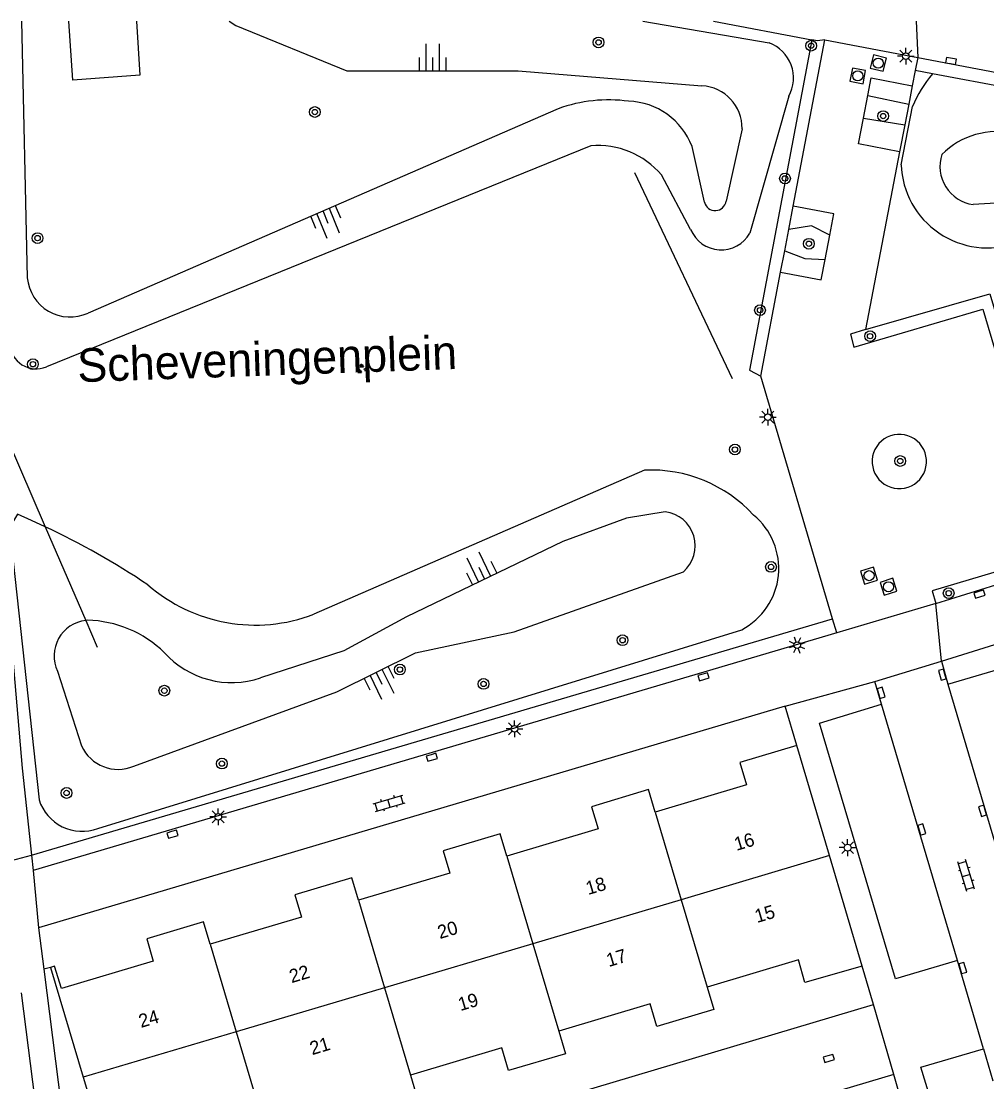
# Model space of a CAD drawing. Extents: x 125000 to 129004, y 397500 to 399008.
# Drawn here: x 126644.2 to 126716, y 398921.2 to 399000 of the extents above; entities that cross this region are included whole.
import ezdxf

# ---------------------------------------------------------------- set-up
doc = ezdxf.new("R2010")
doc.units = 0
for name, color, linetype in [('gg-afsc-hekwerk', 7, 'Continuous'), ('gg-afsc-muur', 7, 'Continuous'), ('gg-anno-huisnummerreeks BGT', 7, 'Continuous'), ('gg-anno-openbare ruimte label', 7, 'Continuous'), ('gg-bbg-hoofdgebouw', 7, 'Continuous'), ('gg-bbg-tussenscheiding', 7, 'Continuous'), ('gg-knt-bovenkant onderkant talud', 7, 'Continuous'), ('gg-knt-verharding', 7, 'Continuous'), ('gg-knt-verharding nz', 7, 'Continuous'), ('gt-grn-groengrens', 7, 'Continuous'), ('gt-grn-weggrens', 7, 'Continuous'), ('gt-symb-boom', 7, 'Continuous'), ('gt-symb-groenvak', 7, 'Continuous'), ('gt-symb-klinker verharding', 7, 'Continuous'), ('gt-symb-kolk', 7, 'Continuous'), ('gt-symb-lichtmast', 7, 'Continuous'), ('gt-symb-rioolschacht', 7, 'Continuous'), ('gt-symb-talud symbool', 7, 'Continuous')]:
    doc.layers.add(name, color=color, linetype=linetype)

# ---------------------------------------------------------------- blocks, each defined once
blk = doc.blocks.new('gt0-RS')
at = {"layer": 'gt-symb-rioolschacht'}
blk.add_lwpolyline([(-0.5, -0.5), (0.5, -0.5), (0.5, 0.5), (-0.5, 0.5)], close=True, dxfattribs=at)
blk.add_circle((0, 0), 0.375, dxfattribs=at)
blk = doc.blocks.new('gt0-KOLK')
at = {"layer": 'gt-symb-kolk'}
blk.add_lwpolyline([(0, 0), (0.375, 0), (0.375, 0.4), (-0.375, 0.4), (-0.375, 0), (0, 0)], dxfattribs=at)
blk = doc.blocks.new('gt0-LMAST')
at = {"layer": 'gt-symb-lichtmast'}
for p, q in [((-0.182, 0.173), (-0.447, 0.438)), ((-0.005, 0.246), (-0.005, 0.621)), ((0.172, 0.173), (0.437, 0.438)), ((-0.255, -0.004), (-0.63, -0.004)), ((-0.182, -0.181), (-0.447, -0.446)), ((-0.005, -0.254), (-0.005, -0.629)), ((0.437, -0.446), (0.172, -0.181)), ((0.245, -0.004), (0.62, -0.004))]:
    blk.add_line(p, q, dxfattribs=at)
blk.add_circle((-0.005, -0.004), 0.25, dxfattribs=at)
blk = doc.blocks.new('gt0-BOOM')
at = {"layer": 'gt-symb-boom'}
for radius in [0.4, 0.2]:
    blk.add_circle((0, 0), radius, dxfattribs=at)
blk = doc.blocks.new('gt0-TALUD_1')
at = {"layer": 'gt-symb-talud symbool'}
for p, q in [((-1, -1), (-1, 0)), ((-0.5, -2), (-0.5, 0)), ((0, -1), (0, 0)), ((0.5, -2), (0.5, 0)), ((1, -1), (1, 0))]:
    blk.add_line(p, q, dxfattribs=at)
blk = doc.blocks.new('gt0-GRVAK')
at = {"layer": 'gt-symb-groenvak'}
for p, q in [((-0.11, 0.189), (-0.228, 0.24)), ((-0.182, 0.153), (0.088, 0.153)), ((-0.091, 0.211), (-0.156, 0.322)), ((-0.047, 0.214), (-0.047, 0.393)), ((-0.004, 0.211), (0.061, 0.322)), ((0.015, 0.189), (0.133, 0.24)), ((0.262, -0.052), (0.197, 0.059)), ((0.305, -0.049), (0.305, 0.13)), ((0.349, -0.052), (0.414, 0.059)), ((-0.245, -0.228), (-0.363, -0.177)), ((-0.318, -0.264), (-0.047, -0.264)), ((-0.226, -0.206), (-0.291, -0.095)), ((-0.183, -0.203), (-0.183, -0.024)), ((-0.139, -0.206), (-0.074, -0.095)), ((-0.12, -0.228), (-0.002, -0.177)), ((0.243, -0.074), (0.125, -0.023)), ((0.17, -0.11), (0.441, -0.11)), ((0.368, -0.074), (0.486, -0.023))]:
    blk.add_line(p, q, dxfattribs=at)
blk = doc.blocks.new('gt0-KL1')
at = {"layer": 'gt-symb-klinker verharding'}
for p, q in [((-1.15, 0.3), (1.15, 0.3)), ((-1, -0.3), (-1, 0.3)), ((-0.5, 0.3), (-0.5, 0.45)), ((0, -0.3), (0, 0.3)), ((0.5, 0.3), (0.5, 0.45)), ((1, -0.3), (1, 0.3)), ((-1.15, -0.3), (1.15, -0.3)), ((-0.5, -0.45), (-0.5, -0.3)), ((0.5, -0.45), (0.5, -0.3))]:
    blk.add_line(p, q, dxfattribs=at)

msp = doc.modelspace()

# ---------------------------------------------------------------- linework, layer by layer
at = {"layer": 'gg-afsc-hekwerk'}
for p, q in [((126695.667, 399000), (126702.991, 398998.618)), ((126703.412, 398998.539), (126702.991, 398998.618)), ((126697.087, 398973.427), (126689.833, 398988.723)), ((126643.145, 398968.978), (126645.979, 398962.419)), ((126645.979, 398962.419), (126648.987, 398955.457)), ((126648.987, 398955.457), (126649.849, 398953.462)), ((126644.96, 398938.006), (126645.082, 398936.872))]:
    msp.add_line(p, q, dxfattribs=at)
msp.add_lwpolyline([(126642.543, 398965.475), (126643, 398959.251), (126644.261, 398944.482), (126644.96, 398938.006)], dxfattribs=at)
at = {"layer": 'gg-afsc-muur'}
for p, q in [((126646.37, 398929.665), (126645.864, 398929.535)), ((126645.864, 398929.535), (126648.076, 398912.359))]:
    msp.add_line(p, q, dxfattribs=at)
at = {"layer": 'gg-bbg-hoofdgebouw'}
for p, q in [((126704.296, 398937.969), (126701.87, 398946.163)), ((126706.727, 398929.76), (126704.296, 398937.969)), ((126646.37, 398929.665), (126648.807, 398921.498)), ((126648.807, 398921.498), (126651.24, 398913.343))]:
    msp.add_line(p, q, dxfattribs=at)
for points in [[(126701.87, 398946.163), (126697.62, 398944.888), (126698.117, 398943.231), (126691.326, 398941.214)], [(126691.326, 398941.214), (126690.841, 398942.879), (126686.595, 398941.61), (126687.09, 398939.952), (126680.295, 398937.939)], [(126680.295, 398937.939), (126679.801, 398939.597), (126675.568, 398938.336), (126676.062, 398936.678), (126669.284, 398934.668)], [(126669.284, 398934.668), (126668.79, 398936.326), (126664.544, 398935.06), (126665.04, 398933.401), (126658.252, 398931.383)], [(126658.252, 398931.383), (126657.76, 398933.042), (126653.525, 398931.787), (126654.013, 398930.121), (126647.176, 398928.102), (126646.671, 398929.757), (126646.37, 398929.665)], [(126706.727, 398929.76), (126702.466, 398928.537), (126701.983, 398930.219), (126695.192, 398928.201)], [(126695.192, 398928.201), (126695.688, 398926.523), (126691.464, 398925.274), (126690.968, 398926.952), (126684.162, 398924.922)], [(126684.162, 398924.922), (126684.657, 398923.244), (126680.434, 398921.998), (126679.939, 398923.676), (126673.135, 398921.653)], [(126673.135, 398921.653), (126673.633, 398919.975), (126669.402, 398918.72), (126668.904, 398920.398), (126662.119, 398918.382)]]:
    msp.add_lwpolyline(points, dxfattribs=at)
at = {"layer": 'gg-bbg-tussenscheiding'}
for p, q in [((126691.326, 398941.214), (126693.263, 398934.694)), ((126680.295, 398937.939), (126682.232, 398931.42)), ((126704.296, 398937.969), (126693.263, 398934.694)), ((126669.284, 398934.668), (126671.213, 398928.149)), ((126693.263, 398934.694), (126682.232, 398931.42)), ((126693.263, 398934.694), (126695.192, 398928.201)), ((126658.252, 398931.383), (126660.187, 398924.876)), ((126682.232, 398931.42), (126671.213, 398928.149)), ((126682.232, 398931.42), (126684.162, 398924.922)), ((126671.213, 398928.149), (126660.187, 398924.876)), ((126671.213, 398928.149), (126673.135, 398921.653)), ((126660.187, 398924.876), (126648.807, 398921.498)), ((126660.187, 398924.876), (126662.119, 398918.382))]:
    msp.add_line(p, q, dxfattribs=at)
at = {"layer": 'gg-knt-bovenkant onderkant talud'}
for p, q in [((126644.206, 399000), (126644.645, 398980.929)), ((126690.425, 399000), (126699.812, 398998.404)), ((126701.275, 398994.422), (126698.379, 398984.244)), ((126684.13, 398993.492), (126649.161, 398978.302)), ((126709.624, 398989.335), (126710.471, 398993.648)), ((126697.803, 398992.007), (126696.612, 398986.627)), ((126686.559, 398990.73), (126646.061, 398974.314)), ((126694.999, 398986.539), (126694.078, 398990.688)), ((126693.972, 398984.521), (126691.808, 398988.573)), ((126690.547, 398966.627), (126665.952, 398955.911)), ((126649.106, 398955.469), (126648.987, 398955.457)), ((126649.894, 398939.982), (126697.781, 398954.766)), ((126646.88, 398951.677), (126648.676, 398946.122))]:
    msp.add_line(p, q, dxfattribs=at)
for points in [[(126659.646, 399000), (126660.156, 398999.675), (126668.408, 398996.322), (126681.15, 398996.303), (126694.811, 398995.194)], [(126749.205, 398983.472), (126738.862, 398984.548), (126728.056, 398987.15), (126714.98, 398986.378)], [(126645.979, 398962.419), (126644.949, 398962.892), (126643.911, 398963.345), (126643.321, 398962.357), (126645.519, 398942.124)], [(126692.076, 398963.536), (126689.207, 398963.05), (126684.463, 398961.332), (126672.841, 398955.726), (126668.18, 398953.193), (126661.996, 398951.178)], [(126652.555, 398944.62), (126667.668, 398950.146), (126673.511, 398953.05), (126680.852, 398954.607), (126693.434, 398959.066)]]:
    msp.add_lwpolyline(points, dxfattribs=at)
for centre, radius, start, end in [((126698.807, 398995.775), 2.814, 331.26109, 69.08591), ((126718.839, 398990.226), 9.041, 139.54127, 157.75525), ((126694.648, 398992.043), 3.155, 359.3403, 87.04456), ((126687.868, 398983.259), 10.894, 82.10502, 110.06568), ((126689.21, 398988.848), 5.204, 20.70535, 88.30212), ((126716.732, 398986.06), 5.732, 76.28925, 135.37319), ((126687.093, 398984.565), 6.188, 40.36776, 94.95324), ((126715.359, 398989.2), 2.848, 161.85502, 262.35271), ((126716.048, 398989.579), 6.429, 182.17744, 289.58062), ((126695.797, 398986.747), 0.824, 194.62856, 351.61699), ((126696.243, 398985.463), 2.459, 202.53261, 330.27425), ((126647.825, 398981.2), 3.192, 184.8793, 294.74676), ((126645.294, 398976.114), 1.957, 182.26704, 293.08514), ((126691.011, 398956.241), 10.396, 42.69598, 92.56011), ((126691.762, 398960.999), 2.556, 310.85648, 82.94141), ((126695.382, 398959.318), 5.146, 297.79191, 50.54075), ((126620.8, 398909.009), 59.048, 56.25518, 64.75986), ((126661.607, 398967.301), 12.19, 228.94653, 290.88089), ((126649.306, 398952.802), 2.674, 96.84174, 204.88703), ((126648.923, 398946.987), 8.484, 45.82662, 88.76474), ((126659.859, 398957.584), 6.753, 221.92516, 288.4452), ((126651.391, 398947.375), 2.991, 204.7702, 292.89568), ((126648.727, 398943.138), 3.365, 197.54376, 290.2835)]:
    msp.add_arc(centre, radius, start, end, dxfattribs=at)
at = {"layer": 'gg-knt-verharding'}
for p, q in [((126701.601, 398986.252), (126703.958, 398998.607)), ((126703.958, 398998.607), (126703.412, 398998.539)), ((126703.958, 398998.607), (126710.857, 398997.305)), ((126710.857, 398997.305), (126710.672, 398996.335)), ((126710.857, 398997.305), (126786.764, 398982.986)), ((126710.672, 398996.335), (126710.456, 398995.207)), ((126710.456, 398995.207), (126710.193, 398993.833)), ((126706.824, 398992.781), (126707.144, 398994.476)), ((126710.193, 398993.833), (126709.899, 398992.301)), ((126709.899, 398992.301), (126709.516, 398990.3)), ((126709.516, 398990.3), (126706.984, 398977.081)), ((126701.272, 398984.528), (126701.601, 398986.252)), ((126700.969, 398982.936), (126701.272, 398984.528)), ((126703.98, 398982.29), (126704.326, 398984.096)), ((126700.666, 398981.348), (126700.969, 398982.936)), ((126699.191, 398973.618), (126700.666, 398981.348)), ((126704.533, 398955.578), (126699.191, 398973.618)), ((126712.206, 398956.72), (126722.145, 398959.804)), ((126712.206, 398956.72), (126704.84, 398954.541)), ((126704.84, 398954.541), (126704.533, 398955.578)), ((126704.84, 398954.541), (126645.082, 398936.872)), ((126707.67, 398950.911), (126712.633, 398952.416)), ((126712.633, 398952.416), (126713.098, 398950.725)), ((126708.174, 398949.221), (126707.67, 398950.911)), ((126701.005, 398949.085), (126645.489, 398932.594)), ((126701.87, 398946.163), (126701.005, 398949.085)), ((126645.489, 398932.594), (126645.864, 398929.535)), ((126715.749, 398923.611), (126713.827, 398930.166)), ((126707.584, 398926.892), (126706.727, 398929.76)), ((126648.466, 398909.321), (126707.584, 398926.892)), ((126709.074, 398921.707), (126649.146, 398903.93)), ((126709.94, 398918.793), (126709.074, 398921.707))]:
    msp.add_line(p, q, dxfattribs=at)
for points in [[(126652.76, 399000), (126653.013, 398995.977), (126648.021, 398995.608), (126647.744, 399000)], [(126707.144, 398994.476), (126707.392, 398995.795), (126710.456, 398995.207)], [(126709.516, 398990.3), (126706.467, 398990.884), (126706.824, 398992.781)], [(126704.326, 398984.096), (126704.628, 398985.674), (126701.601, 398986.252)], [(126700.666, 398981.348), (126703.69, 398980.772), (126703.98, 398982.29)], [(126706.984, 398977.081), (126705.862, 398976.73), (126706.113, 398975.759), (126715.696, 398978.605), (126721.116, 398960.387), (126711.926, 398957.646), (126712.206, 398956.72)], [(126713.098, 398950.725), (126717.739, 398952.082), (126723.382, 398933.002), (126718.741, 398931.662)], [(126713.827, 398930.166), (126709.198, 398928.818), (126703.549, 398947.822), (126708.174, 398949.221)], [(126644.177, 398927.77), (126646.571, 398909.092), (126641.803, 398908.429)], [(126711.83, 398919.82), (126711.095, 398922.244), (126715.749, 398923.611)]]:
    msp.add_lwpolyline(points, dxfattribs=at)
for centre, start, end in [((126709.487, 398967.268), 108.69558, 289.01926), ((126709.498, 398967.271), 288.68709, 109.02776)]:
    msp.add_arc(centre, 2.016, start, end, dxfattribs=at)
at = {"layer": 'gg-knt-verharding nz'}
for p, q in [((126713.098, 398950.725), (126718.741, 398931.662)), ((126713.827, 398930.166), (126708.174, 398949.221)), ((126715.749, 398923.611), (126716.446, 398921.234))]:
    msp.add_line(p, q, dxfattribs=at)
at = {"layer": 'gt-grn-groengrens'}
for p, q in [((126711.96, 398996.092), (126710.672, 398996.335)), ((126786.278, 398982.051), (126711.96, 398996.092)), ((126707.144, 398994.476), (126710.193, 398993.833)), ((126706.824, 398992.781), (126709.899, 398992.301))]:
    msp.add_line(p, q, dxfattribs=at)
for points in [[(126702.991, 398998.618), (126698.358, 398974.065), (126699.191, 398973.618)], [(126704.326, 398984.096), (126702.957, 398984.78), (126701.272, 398984.528)], [(126700.969, 398982.936), (126702.467, 398982.371), (126703.98, 398982.29)], [(126706.984, 398977.081), (126716.22, 398979.73), (126722.145, 398959.804)], [(126644.96, 398938.006), (126694.294, 398952.546), (126704.533, 398955.578)]]:
    msp.add_lwpolyline(points, dxfattribs=at)
at = {"layer": 'gt-grn-weggrens'}
for p, q in [((126710.748, 399000), (126710.857, 398997.305)), ((126712.633, 398952.416), (126712.206, 398956.72)), ((126712.633, 398952.416), (126719.186, 398954.488)), ((126701.005, 398949.085), (126707.67, 398950.911)), ((126643.099, 398937.515), (126644.96, 398938.006)), ((126645.082, 398936.872), (126645.489, 398932.594)), ((126709.074, 398921.707), (126707.584, 398926.892))]:
    msp.add_line(p, q, dxfattribs=at)

# ---------------------------------------------------------------- block references
at = {"layer": 'gt-symb-boom'}
for p in [(126687.125, 398998.423), (126702.935, 398998.18), (126666.028, 398993.249), (126708.292, 398992.95), (126700.992, 398988.31), (126645.407, 398983.876), (126702.77, 398983.458), (126699.134, 398978.521), (126707.321, 398976.587), (126645.064, 398974.503), (126697.267, 398968.16), (126709.559, 398967.305), (126699.952, 398959.432), (126713.164, 398957.48), (126688.91, 398953.985), (126672.355, 398951.803), (126654.836, 398950.235), (126678.574, 398950.734), (126659.119, 398944.814), (126647.568, 398942.63)]:
    msp.add_blockref('gt0-BOOM', p, dxfattribs=at)
at = {"layer": 'gt-symb-groenvak'}
msp.add_blockref('gt0-GRVAK', (126669.554, 398974.149), dxfattribs=at)
at = {"layer": 'gt-symb-klinker verharding'}
for p, rotation in [((126671.551, 398941.859), 16.551136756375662), ((126714.462, 398936.487), 106.55113675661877)]:
    msp.add_blockref('gt0-KL1', p, dxfattribs=dict(at, rotation=rotation))
at = {"layer": 'gt-symb-kolk'}
for p, rotation in [((126713.298, 398996.845), -10.658361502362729), ((126715.399, 398957.598), -163.44886324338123), ((126694.879, 398951.458), -163.37760386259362), ((126712.884, 398951.471), 104.89818725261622), ((126707.94, 398950.019), -73.68480675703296), ((126674.674, 398945.476), -163.44886324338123), ((126715.871, 398941.361), 106.4962242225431), ((126655.379, 398939.756), -163.50377577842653), ((126710.969, 398939.854), -73.55871950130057), ((126714.017, 398929.56), -73.73979529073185), ((126704.188, 398923.089), -163.50377577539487)]:
    msp.add_blockref('gt0-KOLK', p, dxfattribs=dict(at, rotation=rotation))
at = {"layer": 'gt-symb-lichtmast'}
for p in [(126709.983, 398997.407), (126699.721, 398970.569), (126680.882, 398947.399), (126658.849, 398940.86), (126705.654, 398938.568)]:
    msp.add_blockref('gt0-LMAST', p, dxfattribs=at)
at = {"layer": 'gt-symb-lichtmast', "rotation": 19.08724450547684}
msp.add_blockref('gt0-LMAST', (126701.9, 398953.619), dxfattribs=at)
at = {"layer": 'gt-symb-rioolschacht'}
for p, rotation in [((126707.928, 398996.884), 75.82485794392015), ((126706.4, 398995.936), 79.51061018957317), ((126707.24, 398958.784), 16.803548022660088), ((126708.684, 398957.959), 17.456558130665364)]:
    msp.add_blockref('gt0-RS', p, dxfattribs=dict(at, rotation=rotation))
at = {"layer": 'gt-symb-talud symbool', "rotation": 180}
msp.add_blockref('gt0-TALUD_1', (126674.779, 398996.312), dxfattribs=at)
at = {"layer": 'gt-symb-talud symbool'}
for p, xscale, yscale, rotation in [((126666.646, 398985.897), 0.999849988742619, 0.9998499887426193, 22.461175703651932), ((126678.652, 398958.529), 0.999562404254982, 0.9995624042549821, -153.94764904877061), ((126670.589, 398951.598), 0.9995624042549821, 0.999562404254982, 26.05235095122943)]:
    msp.add_blockref('gt0-TALUD_1', p, dxfattribs=dict(at, xscale=xscale, yscale=yscale, rotation=rotation))

# ---------------------------------------------------------------- texts
at = {"layer": 'gg-anno-huisnummerreeks BGT'}
for s, rotation, p in [('16', 16.6, (126697.385, 398938.319)), ('18', 16.5, (126686.349, 398935.039)), ('15', 16.6, (126698.913, 398932.958)), ('20', 16.5, (126675.323, 398931.766)), ('17', 16.6, (126687.88, 398929.684)), ('22', 16.6, (126664.3, 398928.486)), ('19', 16.6, (126676.851, 398926.409)), ('24', 16.4, (126653.099, 398925.159)), ('21', 16.6, (126665.826, 398923.134))]:
    msp.add_text(s, height=1, rotation=rotation, dxfattribs=at).set_placement(p)
at = {"layer": 'gg-anno-openbare ruimte label'}
msp.add_text('Scheveningenplein', height=2.5, rotation=2, dxfattribs=at).set_placement((126648.402, 398973.163))

doc.saveas('drawing.dxf')
